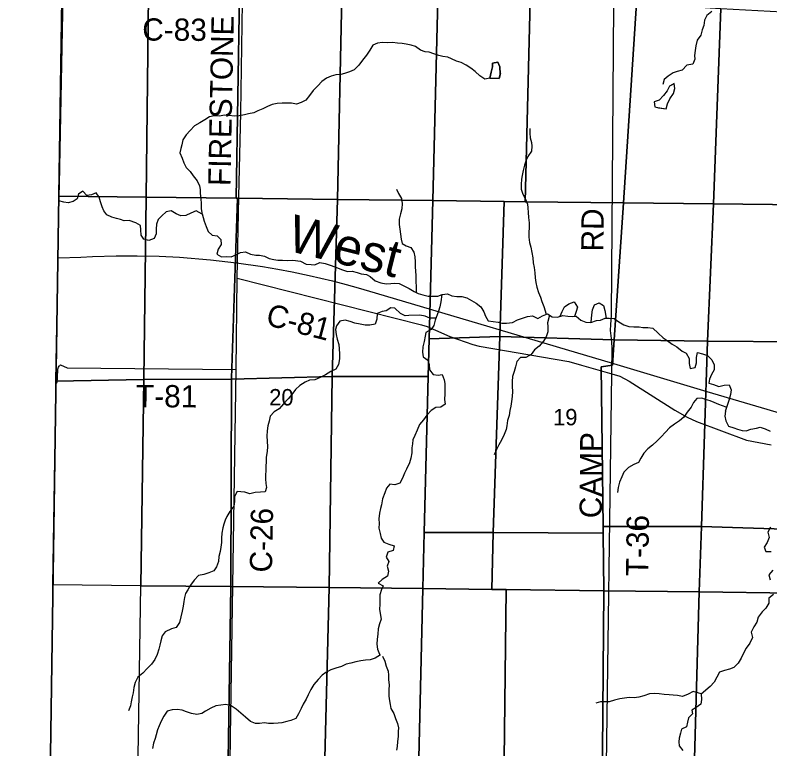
# Model space of a CAD drawing. Extents: x 1985906 to 2277390, y 930619 to 1324581.
# Drawn here: x 2058427 to 2068594, y 1103543 to 1113432 of the extents above; entities that cross this region are included whole.
import ezdxf

# ---------------------------------------------------------------- set-up
doc = ezdxf.new("R2010")
doc.units = 0
for name, color, linetype in [('GM_X_Adjacent_County', 7, 'Continuous'), ('GM_X_County', 7, 'Continuous'), ('GM_X_County_Road', 7, 'Continuous'), ('GM_X_County_Road_Text', 7, 'Continuous'), ('GM_X_Minor_Lake', 7, 'Continuous'), ('GM_X_Minor_River', 7, 'Continuous'), ('GM_X_Minor_River_Text', 7, 'Continuous'), ('GM_X_Rail_Line', 7, 'Continuous'), ('GM_X_Section', 7, 'Continuous'), ('GM_X_Section_Text', 7, 'Continuous'), ('GM_X_Township', 7, 'Continuous'), ('GM_X_Township_Road', 7, 'Continuous'), ('GM_X_Township_Road_Text', 7, 'Continuous')]:
    doc.layers.add(name, color=color, linetype=linetype)

msp = doc.modelspace()

# ---------------------------------------------------------------- linework, layer by layer
at = {"layer": 'GM_X_Adjacent_County'}
msp.add_lwpolyline([(2040306, 1116370), (2045570, 1116279), (2050782, 1116223), (2056317, 1116164), (2059092, 1116134), (2059062, 1114191), (2059054, 1113649), (2058978, 1108653), (2058897, 1103161), (2058836, 1098648), (2058825, 1098215), (2058713, 1093964), (2058689, 1092990), (2058670, 1092146), (2058664, 1090110), (2061153, 1090093), (2061474, 1090093), (2065482, 1090095), (2066117, 1090095), (2068677, 1090072)], dxfattribs=at)
at = {"layer": 'GM_X_County'}
msp.add_lwpolyline([(2059186, 1123686), (2059120, 1118390), (2059092, 1116134), (2059062, 1114191), (2059054, 1113649), (2058978, 1108653), (2058897, 1103161), (2058836, 1098648), (2058825, 1098215), (2058713, 1093964), (2058689, 1092990), (2058670, 1092146), (2058664, 1090110), (2061153, 1090093), (2061474, 1090093), (2065482, 1090095), (2066117, 1090095), (2068677, 1090072)], dxfattribs=at)
at = {"layer": 'GM_X_County_Road'}
for points in [[(2061319, 1103007), (2061330, 1103710), (2061404, 1108657), (2061420, 1109886), (2061440, 1110984), (2061465, 1112120), (2061491, 1113601), (2061543, 1115775), (2061547, 1116080), (2061552, 1116120), (2061554, 1116131)], [(2061420, 1109886), (2063899, 1109256), (2063975, 1109236), (2064088, 1109186), (2064283, 1109102), (2064590, 1108991), (2064677, 1108971), (2065699, 1108796), (2065886, 1108764), (2066058, 1108715), (2066464, 1108600), (2066571, 1108566), (2066699, 1108498), (2067315, 1108109), (2067480, 1108015), (2067605, 1107955), (2068280, 1107702), (2068611, 1107643)]]:
    msp.add_lwpolyline(points, dxfattribs=at)
at = {"layer": 'GM_X_Minor_Lake'}
for points in [[(2064962, 1112634), (2064956, 1112737), (2064927, 1112799), (2064857, 1112784), (2064856, 1112734), (2064841, 1112665), (2064820, 1112584)], [(2064820, 1112583), (2064841, 1112665), (2064856, 1112734), (2064857, 1112784), (2064927, 1112799), (2064956, 1112737), (2064962, 1112639)], [(2064820, 1112584), (2064949, 1112578), (2064962, 1112634)], [(2064964, 1112643), (2064949, 1112578), (2064821, 1112584)], [(2067306, 1112509), (2067241, 1112475), (2067209, 1112411), (2067160, 1112347), (2067104, 1112287), (2067036, 1112261), (2067042, 1112197), (2067085, 1112186)], [(2067304, 1112508), (2067241, 1112475), (2067209, 1112411), (2067160, 1112347), (2067104, 1112287), (2067036, 1112261), (2067042, 1112197), (2067098, 1112182)], [(2067085, 1112186), (2067198, 1112168), (2067214, 1112238), (2067245, 1112302), (2067293, 1112376), (2067311, 1112445), (2067306, 1112509)], [(2067095, 1112184), (2067198, 1112168), (2067214, 1112238), (2067245, 1112302), (2067293, 1112376), (2067311, 1112445), (2067305, 1112511)], [(2067083, 1112193), (2067083, 1112192)]]:
    msp.add_lwpolyline(points, dxfattribs=at)
at = {"layer": 'GM_X_Minor_River'}
for points in [[(2067810, 1113481), (2067742, 1113428), (2067711, 1113365), (2067702, 1113294), (2067681, 1113232), (2067664, 1113161), (2067613, 1113092), (2067598, 1113020), (2067587, 1112955), (2067578, 1112889), (2067581, 1112837), (2067554, 1112770), (2067476, 1112757), (2067411, 1112690), (2067345, 1112671), (2067291, 1112652), (2067223, 1112607), (2067170, 1112562), (2067151, 1112499)], [(2064822, 1112583), (2064754, 1112570), (2064686, 1112615), (2064625, 1112670), (2064566, 1112715), (2064501, 1112757), (2064434, 1112794), (2064370, 1112813), (2064305, 1112842), (2064254, 1112863), (2064186, 1112876), (2064132, 1112886), (2064065, 1112909), (2064005, 1112932), (2063952, 1112937), (2063886, 1112960), (2063819, 1113009), (2063760, 1113029), (2063696, 1113042), (2063642, 1113049), (2063579, 1113052), (2063511, 1113065), (2063441, 1113058), (2063377, 1113061), (2063307, 1113056), (2063247, 1113029), (2063204, 1112960), (2063161, 1112893), (2063106, 1112824), (2063056, 1112759), (2062995, 1112694), (2062931, 1112667), (2062864, 1112646), (2062812, 1112633), (2062749, 1112628), (2062684, 1112611), (2062620, 1112584), (2062556, 1112535), (2062503, 1112480), (2062442, 1112418), (2062393, 1112349), (2062344, 1112286), (2062280, 1112253), (2062218, 1112232), (2062150, 1112245), (2062093, 1112247), (2062023, 1112243), (2061955, 1112242), (2061889, 1112227), (2061827, 1112202), (2061762, 1112169), (2061696, 1112140), (2061644, 1112117), (2061570, 1112102), (2061518, 1112089), (2061446, 1112076), (2061378, 1112071), (2061310, 1112078), (2061245, 1112083), (2061179, 1112072), (2061109, 1112073), (2061045, 1112060), (2060982, 1112019), (2060916, 1111980), (2060842, 1111941), (2060783, 1111877), (2060732, 1111818), (2060685, 1111749), (2060674, 1111683), (2060657, 1111633), (2060647, 1111578), (2060679, 1111506), (2060700, 1111442), (2060729, 1111377), (2060784, 1111325), (2060825, 1111266), (2060880, 1111200), (2060909, 1111132), (2060918, 1111080), (2060921, 1111026), (2060928, 1110962), (2060933, 1110890), (2060934, 1110821), (2060947, 1110747)], [(2065361, 1111906), (2065358, 1111842), (2065365, 1111779), (2065382, 1111717), (2065386, 1111667), (2065383, 1111597), (2065334, 1111528), (2065311, 1111477), (2065286, 1111409), (2065269, 1111340), (2065256, 1111270), (2065249, 1111219), (2065242, 1111151), (2065245, 1111087), (2065266, 1111017), (2065301, 1110951), (2065330, 1110885), (2065335, 1110835), (2065336, 1110771), (2065343, 1110703), (2065352, 1110634), (2065349, 1110568), (2065346, 1110504), (2065345, 1110438), (2065354, 1110369), (2065372, 1110303), (2065387, 1110233), (2065400, 1110161), (2065407, 1110095), (2065420, 1110029), (2065427, 1109961), (2065432, 1109893), (2065439, 1109828), (2065456, 1109764), (2065477, 1109696), (2065504, 1109631), (2065523, 1109571), (2065548, 1109505), (2065578, 1109401)], [(2063564, 1111088), (2063593, 1111028), (2063632, 1110960), (2063641, 1110894), (2063636, 1110822), (2063619, 1110753), (2063598, 1110682), (2063601, 1110612), (2063608, 1110546), (2063617, 1110480), (2063625, 1110414), (2063641, 1110354), (2063692, 1110324), (2063759, 1110299), (2063798, 1110238), (2063809, 1110174), (2063816, 1110105), (2063815, 1110035), (2063820, 1109985), (2063825, 1109919), (2063827, 1109695)], [(2060946, 1110751), (2060866, 1110796), (2060794, 1110765), (2060727, 1110730), (2060661, 1110725), (2060596, 1110756), (2060529, 1110793), (2060461, 1110782), (2060402, 1110727), (2060355, 1110676), (2060331, 1110613), (2060328, 1110549), (2060327, 1110485), (2060300, 1110422), (2060229, 1110395), (2060162, 1110412), (2060123, 1110468), (2060118, 1110538), (2060117, 1110598), (2060054, 1110633), (2059961, 1110666), (2059895, 1110661), (2059845, 1110676), (2059793, 1110692), (2059728, 1110707), (2059663, 1110740), (2059622, 1110796), (2059598, 1110847), (2059578, 1110915), (2059561, 1110977), (2059520, 1111037), (2059455, 1111008), (2059391, 1111001), (2059340, 1111058), (2059282, 1111021), (2059263, 1110955), (2059209, 1110922), (2059141, 1110903), (2059085, 1110912), (2059017, 1110931)], [(2060946, 1110752), (2060973, 1110653), (2061000, 1110583), (2061025, 1110517), (2061080, 1110468), (2061148, 1110459), (2061197, 1110407), (2061202, 1110341), (2061161, 1110276), (2061146, 1110210), (2061205, 1110173), (2061269, 1110178), (2061337, 1110175), (2061401, 1110202), (2061461, 1110231), (2061531, 1110240), (2061598, 1110211), (2061668, 1110198), (2061718, 1110198), (2061787, 1110183), (2061849, 1110154), (2061912, 1110139), (2061964, 1110128), (2062028, 1110129), (2062094, 1110124), (2062167, 1110129), (2062271, 1110114), (2062348, 1110075), (2062414, 1110070), (2062464, 1110067), (2062530, 1110098), (2062601, 1110085), (2062669, 1110062), (2062734, 1110039), (2062835, 1110000), (2062903, 1109979), (2062967, 1109980), (2063034, 1109965), (2063088, 1109946), (2063159, 1109937), (2063211, 1109909), (2063278, 1109852), (2063353, 1109823), (2063423, 1109812), (2063487, 1109815), (2063537, 1109818), (2063600, 1109813), (2063672, 1109780), (2063735, 1109747), (2063804, 1109707), (2063855, 1109680), (2063919, 1109663), (2063992, 1109644), (2064060, 1109643), (2064120, 1109646), (2064180, 1109669), (2064252, 1109676), (2064308, 1109651), (2064377, 1109642), (2064443, 1109641), (2064513, 1109622), (2064572, 1109584), (2064639, 1109549), (2064702, 1109500), (2064741, 1109434), (2064764, 1109374), (2064797, 1109313), (2064864, 1109302), (2064932, 1109293), (2064982, 1109279), (2065046, 1109282), (2065126, 1109291), (2065196, 1109325), (2065262, 1109348), (2065330, 1109369), (2065396, 1109378), (2065469, 1109345), (2065530, 1109378), (2065598, 1109407), (2065663, 1109368), (2065733, 1109361), (2065803, 1109382), (2065871, 1109377), (2065932, 1109370), (2065984, 1109373), (2066049, 1109321), (2066115, 1109292), (2066182, 1109289), (2066256, 1109316), (2066312, 1109319), (2066373, 1109346), (2066428, 1109347), (2066496, 1109342), (2066559, 1109297), (2066626, 1109258), (2066694, 1109237), (2066762, 1109232), (2066831, 1109231), (2066881, 1109221), (2066949, 1109222), (2067019, 1109215)], [(2064176, 1109667), (2064161, 1109570), (2064148, 1109502), (2064131, 1109441), (2064110, 1109391), (2064085, 1109320), (2064066, 1109247), (2064029, 1109193), (2063961, 1109155), (2063952, 1109105), (2063935, 1109033), (2063920, 1108960), (2063915, 1108892), (2063922, 1108827), (2063985, 1108782), (2064006, 1108722), (2064007, 1108652), (2064058, 1108591), (2064124, 1108581), (2064181, 1108590), (2064204, 1108518), (2064213, 1108468), (2064214, 1108400), (2064213, 1108328), (2064212, 1108253), (2064219, 1108189), (2064161, 1108150), (2064093, 1108143), (2064030, 1108102), (2063974, 1108043), (2063929, 1107976), (2063876, 1107913), (2063841, 1107840), (2063812, 1107769), (2063785, 1107707), (2063778, 1107656), (2063771, 1107602), (2063770, 1107534), (2063755, 1107461), (2063740, 1107397), (2063697, 1107312), (2063672, 1107257), (2063643, 1107194), (2063610, 1107126), (2063542, 1107104), (2063473, 1107113), (2063428, 1107059), (2063407, 1106994), (2063376, 1106915), (2063361, 1106833), (2063348, 1106782), (2063335, 1106720), (2063324, 1106645), (2063331, 1106579), (2063328, 1106517), (2063343, 1106447), (2063358, 1106385), (2063395, 1106331), (2063462, 1106302), (2063534, 1106279), (2063517, 1106218), (2063448, 1106195), (2063425, 1106126), (2063459, 1106071), (2063440, 1106004), (2063455, 1105940), (2063441, 1105872), (2063371, 1105828), (2063318, 1105779), (2063384, 1105740), (2063361, 1105690), (2063338, 1105619), (2063341, 1105563), (2063340, 1105490), (2063337, 1105426), (2063342, 1105366), (2063357, 1105294), (2063336, 1105231), (2063317, 1105163), (2063312, 1105090), (2063305, 1105024), (2063300, 1104956), (2063309, 1104887), (2063335, 1104819)], [(2065769, 1109373), (2065794, 1109438), (2065825, 1109501), (2065885, 1109542), (2065957, 1109567), (2066004, 1109497), (2065985, 1109437), (2065962, 1109372)], [(2066188, 1109296), (2066194, 1109394), (2066205, 1109462), (2066230, 1109529), (2066294, 1109554), (2066351, 1109517), (2066370, 1109451), (2066386, 1109348)], [(2064094, 1109346), (2064014, 1109347), (2063950, 1109376), (2063877, 1109387), (2063729, 1109385), (2063679, 1109378), (2063616, 1109411), (2063541, 1109483), (2063487, 1109486), (2063427, 1109445), (2063371, 1109436), (2063305, 1109411), (2063300, 1109336), (2063275, 1109268), (2063207, 1109253), (2063141, 1109254), (2063075, 1109267), (2063004, 1109282), (2062940, 1109301), (2062873, 1109320), (2062801, 1109307), (2062754, 1109246), (2062741, 1109195), (2062750, 1109129), (2062767, 1109065), (2062786, 1108995), (2062791, 1108933), (2062798, 1108867), (2062795, 1108799), (2062784, 1108724), (2062749, 1108659), (2062681, 1108628), (2062608, 1108585), (2062536, 1108548), (2062466, 1108518), (2062394, 1108513), (2062333, 1108484), (2062263, 1108441), (2062204, 1108386), (2062155, 1108321), (2062103, 1108260), (2062042, 1108193), (2061985, 1108126), (2061918, 1108084), (2061862, 1108027), (2061851, 1107961), (2061832, 1107898), (2061821, 1107828), (2061818, 1107760), (2061828, 1107619), (2061820, 1107549), (2061809, 1107476), (2061808, 1107408), (2061806, 1107358), (2061805, 1107295), (2061800, 1107231), (2061801, 1107181), (2061806, 1107119), (2061813, 1107066), (2061794, 1107008), (2061734, 1107005), (2061658, 1106998), (2061590, 1106981), (2061523, 1107004), (2061469, 1107009), (2061419, 1107010), (2061380, 1106945), (2061381, 1106877), (2061372, 1106813), (2061319, 1106744), (2061277, 1106677), (2061256, 1106624), (2061237, 1106574), (2061224, 1106523), (2061213, 1106451), (2061208, 1106385), (2061205, 1106324), (2061198, 1106260), (2061189, 1106203), (2061172, 1106137), (2061165, 1106071), (2061138, 1105998), (2061104, 1105945), (2061035, 1105918), (2060967, 1105895), (2060897, 1105878), (2060837, 1105819), (2060788, 1105752), (2060755, 1105687), (2060720, 1105636), (2060709, 1105582), (2060700, 1105531), (2060689, 1105465), (2060676, 1105398), (2060661, 1105324), (2060640, 1105249), (2060597, 1105180), (2060533, 1105161), (2060449, 1105120), (2060408, 1105065), (2060391, 1105000)], [(2065625, 1109389), (2065598, 1109286), (2065601, 1109234), (2065604, 1109166), (2065581, 1109097), (2065546, 1109037), (2065487, 1108971), (2065421, 1108920), (2065380, 1108857), (2065306, 1108818), (2065234, 1108819), (2065183, 1108762), (2065166, 1108691), (2065149, 1108629), (2065126, 1108560), (2065123, 1108496), (2065124, 1108428), (2065127, 1108361), (2065120, 1108293), (2065111, 1108227), (2065102, 1108164), (2065089, 1108102), (2065080, 1108035), (2065061, 1107969), (2065050, 1107898), (2065041, 1107848), (2065016, 1107781), (2064979, 1107706), (2064944, 1107642), (2064910, 1107577), (2064879, 1107508)], [(2067019, 1109215), (2067089, 1109148), (2067154, 1109083), (2067209, 1109045), (2067276, 1108996), (2067338, 1108961), (2067411, 1108904), (2067464, 1108875), (2067507, 1108803), (2067504, 1108735), (2067519, 1108670), (2067587, 1108684), (2067606, 1108748), (2067607, 1108818), (2067618, 1108887), (2067685, 1108868), (2067755, 1108843), (2067812, 1108785), (2067842, 1108717), (2067845, 1108653), (2067807, 1108588), (2067778, 1108524), (2067773, 1108473), (2067834, 1108452), (2067908, 1108425), (2067976, 1108446), (2068044, 1108451), (2068073, 1108383), (2068064, 1108321), (2068043, 1108250), (2067992, 1108089)], [(2068006, 1108149), (2067906, 1108186), (2067841, 1108211), (2067791, 1108233), (2067726, 1108254), (2067676, 1108271), (2067608, 1108264), (2067563, 1108211), (2067533, 1108148), (2067478, 1108083), (2067433, 1108016), (2067374, 1107965), (2067308, 1107920), (2067243, 1107869), (2067186, 1107812), (2067130, 1107751), (2067073, 1107696), (2067012, 1107638), (2066948, 1107585), (2066897, 1107528), (2066856, 1107461), (2066825, 1107401), (2066759, 1107376), (2066690, 1107336), (2066628, 1107273), (2066601, 1107208), (2066570, 1107140), (2066551, 1107067), (2066540, 1106999)], [(2067994, 1108095), (2067985, 1108029), (2068000, 1107963), (2068037, 1107893), (2068106, 1107870), (2068158, 1107852), (2068222, 1107833), (2068273, 1107830), (2068339, 1107853), (2068411, 1107866), (2068464, 1107879), (2068529, 1107856), (2068596, 1107823)], [(2068600, 1106533), (2068565, 1106465), (2068582, 1106392), (2068555, 1106324), (2068518, 1106263), (2068541, 1106203), (2068611, 1106204)], [(2068633, 1105951), (2068580, 1105890), (2068597, 1105824)], [(2068640, 1105624), (2068579, 1105577), (2068578, 1105507), (2068541, 1105442), (2068489, 1105389), (2068434, 1105318), (2068417, 1105253), (2068376, 1105188), (2068341, 1105115), (2068360, 1105043), (2068325, 1104970), (2068276, 1104899), (2068237, 1104833), (2068206, 1104766), (2068167, 1104697), (2068108, 1104642), (2068048, 1104617), (2067980, 1104598), (2067916, 1104577), (2067879, 1104512), (2067844, 1104443), (2067791, 1104386), (2067668, 1104283)], [(2060391, 1105000), (2060376, 1104940), (2060362, 1104889), (2060340, 1104817), (2060310, 1104750), (2060263, 1104685), (2060206, 1104626), (2060145, 1104565), (2060080, 1104508), (2060045, 1104439), (2060026, 1104370), (2060015, 1104298), (2060005, 1104245), (2059990, 1104177), (2059979, 1104126), (2059954, 1104058)], [(2063349, 1104810), (2063277, 1104764), (2063209, 1104743), (2063147, 1104738), (2063083, 1104729), (2063017, 1104718), (2062951, 1104701), (2062887, 1104684), (2062822, 1104653), (2062746, 1104632), (2062678, 1104609), (2062612, 1104574), (2062561, 1104535), (2062507, 1104480), (2062452, 1104413), (2062411, 1104344), (2062376, 1104273), (2062347, 1104214), (2062308, 1104145), (2062279, 1104089), (2062244, 1104018), (2062207, 1103955), (2062141, 1103928), (2062089, 1103913), (2062021, 1103896), (2061969, 1103889), (2061907, 1103884), (2061841, 1103887), (2061788, 1103894), (2061720, 1103887), (2061666, 1103887), (2061597, 1103914), (2061530, 1103969), (2061469, 1104026), (2061406, 1104080), (2061337, 1104123), (2061265, 1104142), (2061197, 1104133), (2061129, 1104122), (2061063, 1104094), (2060993, 1104051), (2060942, 1104020), (2060876, 1104005), (2060803, 1104022), (2060735, 1104045), (2060678, 1104065), (2060608, 1104074), (2060542, 1104069), (2060476, 1104050), (2060431, 1103985), (2060394, 1103918), (2060367, 1103853), (2060345, 1103800), (2060326, 1103734), (2060313, 1103683), (2060290, 1103621), (2060279, 1103550)], [(2063375, 1104794), (2063408, 1104728), (2063427, 1104658), (2063452, 1104592), (2063455, 1104538), (2063456, 1104474), (2063467, 1104408), (2063460, 1104339), (2063462, 1104255), (2063471, 1104191), (2063478, 1104141), (2063486, 1104089), (2063528, 1104021), (2063549, 1103951), (2063576, 1103887), (2063589, 1103827), (2063587, 1103777), (2063587, 1103710), (2063576, 1103642), (2063571, 1103576), (2063565, 1103525)], [(2067668, 1104284), (2067559, 1104316), (2067491, 1104283), (2067418, 1104250), (2067349, 1104263), (2067289, 1104268), (2067239, 1104273), (2067168, 1104278), (2067104, 1104285), (2067038, 1104288), (2066970, 1104285), (2066896, 1104260), (2066828, 1104241), (2066766, 1104232), (2066700, 1104237), (2066634, 1104228), (2066572, 1104219), (2066500, 1104200), (2066428, 1104179), (2066376, 1104178), (2066311, 1104179), (2066248, 1104162)], [(2067668, 1104284), (2067673, 1104211), (2067664, 1104145), (2067599, 1104102), (2067541, 1104067), (2067552, 1104017), (2067496, 1103964), (2067483, 1103903), (2067472, 1103839), (2067404, 1103810), (2067389, 1103757), (2067370, 1103689), (2067365, 1103638), (2067372, 1103586), (2067421, 1103523)]]:
    msp.add_lwpolyline(points, dxfattribs=at)
at = {"layer": 'GM_X_Rail_Line'}
msp.add_lwpolyline([(2059011, 1110161), (2059314, 1110172), (2059469, 1110180), (2059787, 1110188), (2060071, 1110189), (2060367, 1110182), (2060640, 1110168), (2061059, 1110134), (2061410, 1110094), (2061757, 1110043), (2061964, 1110009), (2062159, 1109971), (2062386, 1109924), (2062701, 1109849), (2062885, 1109802), (2063047, 1109757), (2063276, 1109690), (2066488, 1108735), (2067744, 1108361), (2069404, 1107868)], dxfattribs=at)
at = {"layer": 'GM_X_Section'}
for points in [[(2060225, 1113701), (2061450, 1113718), (2061404, 1110965), (2060192, 1110980)], [(2061450, 1113718), (2062826, 1113692), (2062768, 1110948), (2061423, 1110964), (2061404, 1110965)], [(2059076, 1113698), (2060225, 1113701), (2060192, 1110980), (2059020, 1110994), (2059023, 1111154)], [(2062826, 1113692), (2064121, 1113648), (2064053, 1110932), (2062768, 1110948)], [(2065364, 1113626), (2065296, 1110917), (2065013, 1110920), (2064053, 1110932), (2064121, 1113648)], [(2065364, 1113626), (2066797, 1113593), (2066622, 1110901), (2065296, 1110917)], [(2066797, 1113593), (2067934, 1113522), (2067836, 1110887), (2066622, 1110901)], [(2067934, 1113522), (2069094, 1113459), (2069059, 1112119), (2069025, 1110873), (2067836, 1110887)], [(2059020, 1110994), (2060192, 1110980), (2060162, 1108520), (2058977, 1108497)], [(2060192, 1110980), (2061404, 1110965), (2061423, 1110964), (2061343, 1108541), (2061343, 1108525), (2060162, 1108520)], [(2061423, 1110964), (2062768, 1110948), (2062699, 1108563), (2061343, 1108525), (2061343, 1108541)], [(2062768, 1110948), (2064053, 1110932), (2064005, 1109071), (2063992, 1108561), (2062699, 1108563)], [(2064053, 1110932), (2065013, 1110920), (2064958, 1109102), (2064005, 1109071)], [(2065013, 1110920), (2065296, 1110917), (2066622, 1110901), (2066497, 1109057), (2064958, 1109102)], [(2066622, 1110901), (2067836, 1110887), (2067754, 1109039), (2066497, 1109057)], [(2067836, 1110887), (2069025, 1110873), (2069002, 1109804), (2068986, 1109031), (2067754, 1109039)], [(2064005, 1109071), (2064958, 1109102), (2064865, 1106458), (2063938, 1106459), (2063992, 1108561)], [(2064958, 1109102), (2066497, 1109057), (2066473, 1108716), (2066323, 1108691), (2066348, 1106541), (2066349, 1106452), (2064865, 1106458)], [(2066497, 1109057), (2067754, 1109039), (2067672, 1106539), (2066348, 1106541), (2066323, 1108691), (2066473, 1108716)], [(2067754, 1109039), (2068986, 1109031), (2068976, 1108575), (2068949, 1107325), (2068931, 1106498), (2067672, 1106539)], [(2061343, 1108525), (2062699, 1108563), (2062656, 1105720), (2061331, 1105732)], [(2062699, 1108563), (2063992, 1108561), (2063938, 1106459), (2063919, 1105705), (2062656, 1105720)], [(2058977, 1108497), (2060162, 1108520), (2060119, 1105743), (2058937, 1105753), (2058973, 1108285)], [(2060162, 1108520), (2061343, 1108525), (2061331, 1105732), (2060119, 1105743)], [(2066348, 1106541), (2067672, 1106539), (2067642, 1105659), (2066357, 1105674), (2066349, 1106452)], [(2067672, 1106539), (2068931, 1106498), (2068912, 1105644), (2067642, 1105659)], [(2063938, 1106459), (2064865, 1106458), (2064850, 1105693), (2063919, 1105705)], [(2064865, 1106458), (2066349, 1106452), (2066357, 1105674), (2065040, 1105691), (2064850, 1105693)], [(2060119, 1105743), (2061331, 1105732), (2061293, 1103099), (2060117, 1103156), (2060078, 1103157)], [(2061331, 1105732), (2062656, 1105720), (2062590, 1103064), (2061322, 1103098), (2061308, 1103098), (2061293, 1103099)], [(2062656, 1105720), (2063919, 1105705), (2063856, 1103039), (2062621, 1103063), (2062590, 1103064)], [(2063919, 1105705), (2064850, 1105693), (2065040, 1105691), (2065008, 1103021), (2063856, 1103039)], [(2065040, 1105691), (2066357, 1105674), (2066333, 1102963), (2065008, 1103021)], [(2066357, 1105674), (2067642, 1105659), (2067566, 1102928), (2066358, 1102963), (2066333, 1102963)], [(2067642, 1105659), (2068912, 1105644), (2068837, 1102912), (2067566, 1102928)]]:
    msp.add_lwpolyline(points, close=True, dxfattribs=at)
at = {"layer": 'GM_X_Township'}
msp.add_lwpolyline([(2068677, 1090072), (2066117, 1090095), (2065482, 1090095), (2061474, 1090093), (2061153, 1090093), (2058664, 1090110), (2058670, 1092146), (2058689, 1092990), (2058713, 1093964), (2058825, 1098215), (2058836, 1098648), (2058897, 1103161), (2058978, 1108653), (2059054, 1113649), (2059062, 1114191), (2059092, 1116134), (2061552, 1116120), (2063356, 1116100), (2066831, 1116083), (2071945, 1116057)], dxfattribs=at)
at = {"layer": 'GM_X_Township_Road'}
for points in [[(2066390, 1103003), (2066464, 1108600), (2066469, 1108959), (2066460, 1109075), (2066446, 1109180), (2066449, 1109264), (2066459, 1109385), (2066490, 1113568), (2066509, 1115603), (2066519, 1115731), (2066565, 1115832), (2066653, 1115917), (2066785, 1116015), (2066831, 1116083), (2066846, 1116134), (2066847, 1116135)], [(2058975, 1108457), (2058977, 1108459), (2058981, 1108464), (2058985, 1108472), (2058988, 1108477), (2058991, 1108484), (2058995, 1108500), (2058998, 1108531), (2058999, 1108579), (2059000, 1108627), (2059003, 1108659), (2059006, 1108674), (2059012, 1108689), (2059020, 1108702), (2059026, 1108709), (2059029, 1108712), (2059034, 1108715), (2059039, 1108718)], [(2059039, 1108718), (2059128, 1108680), (2061404, 1108657)]]:
    msp.add_lwpolyline(points, dxfattribs=at)

# ---------------------------------------------------------------- texts
at = {"layer": 'GM_X_County_Road_Text'}
for s, rotation, p in [('C-83', 359.6571, (2060139, 1113089)), ('FIRESTONE', 88.8516, (2061327, 1111127)), ('C-81', 345.4657, (2061789, 1109260)), ('C-26', 88.9707, (2061887, 1105919))]:
    msp.add_text(s, height=300, rotation=rotation, dxfattribs=at).set_placement(p)
at = {"layer": 'GM_X_Minor_River_Text'}
msp.add_text('West', height=500.2, rotation=345.8935, dxfattribs=at).set_placement((2062071, 1110264))
at = {"layer": 'GM_X_Section_Text'}
for s, p in [('20', (2061849, 1108172)), ('19', (2065673, 1107904))]:
    msp.add_text(s, height=221, rotation=0, dxfattribs=at).set_placement(p)
at = {"layer": 'GM_X_Township_Road_Text'}
for s, rotation, p in [('RD', 89.5054, (2066351, 1110246)), ('T-81', 359.6465, (2060055, 1108149)), ('CAMP', 89.5147, (2066329, 1106651)), ('T-36', 89.2924, (2066955, 1105869))]:
    msp.add_text(s, height=300, rotation=rotation, dxfattribs=at).set_placement(p)

doc.saveas('drawing.dxf')
